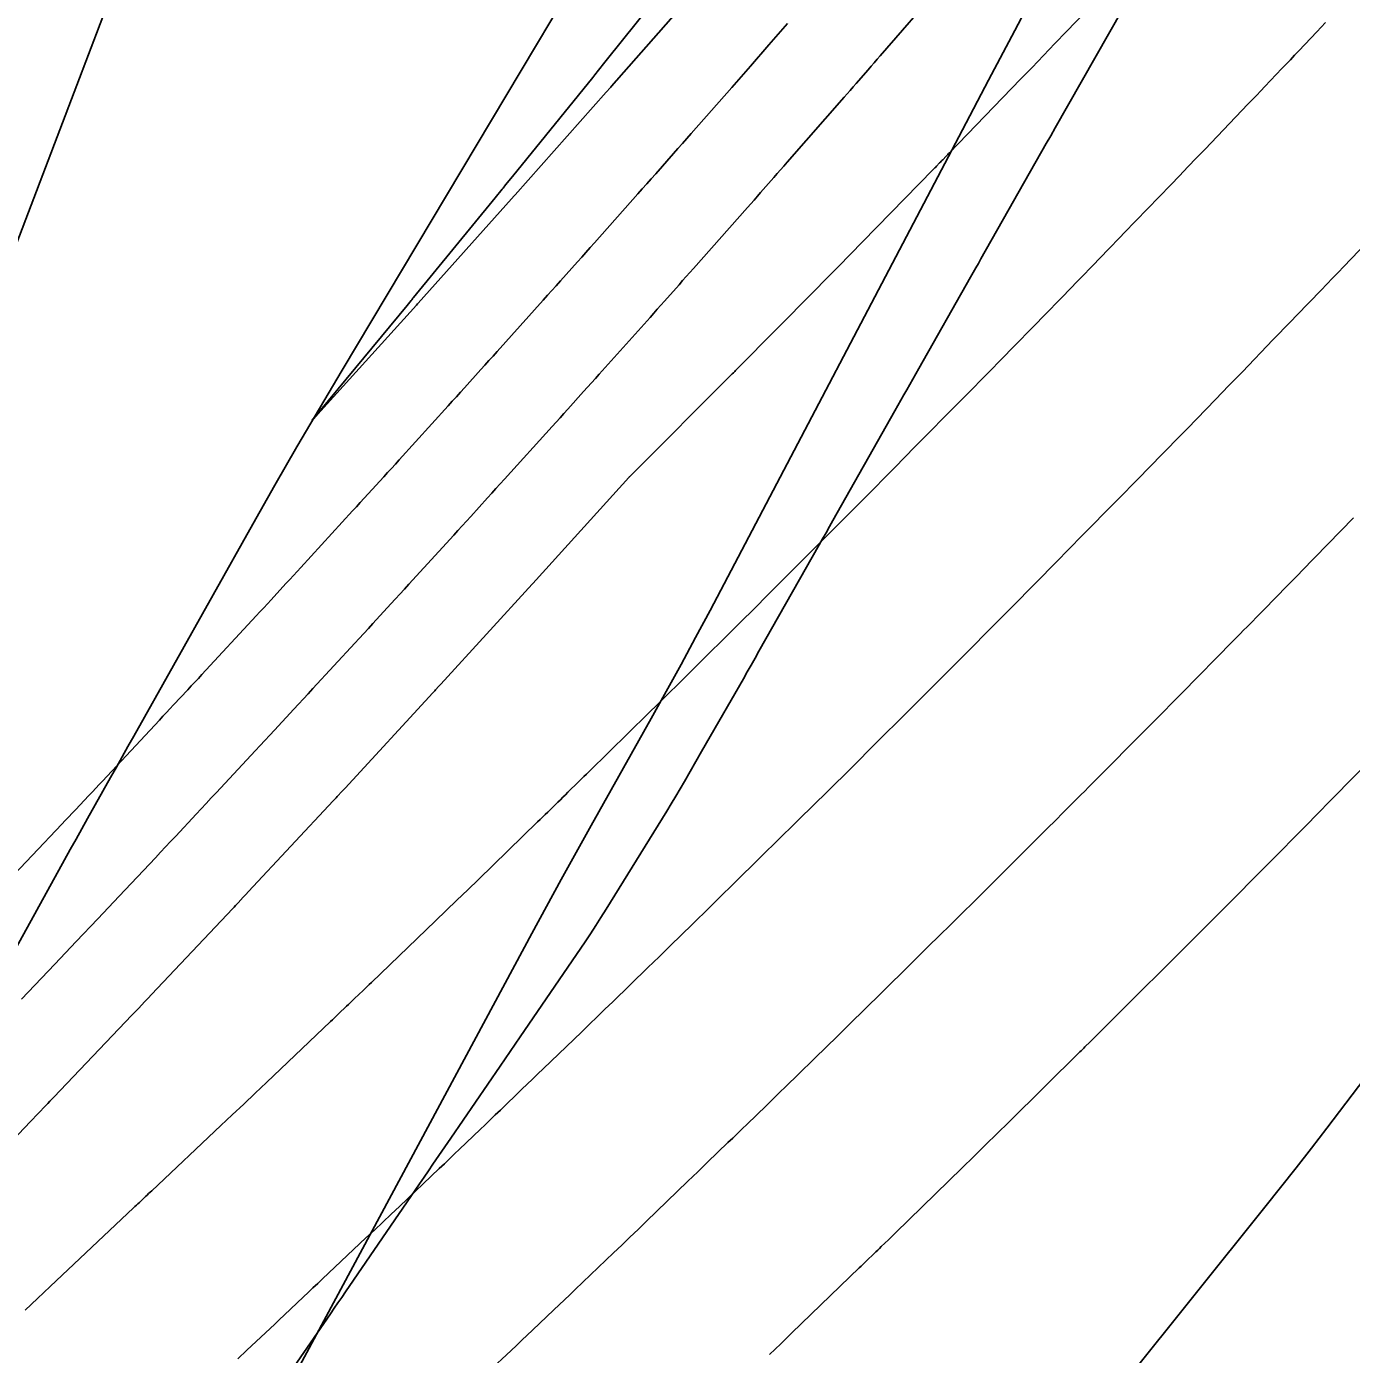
# Model space of a CAD drawing. Extents: x 1005228 to 1008882, y 1883389 to 1885754.
# Drawn here: x 1008209.77 to 1008253.35, y 1884689.07 to 1884732.75 of the extents above; entities that cross this region are included whole.
import ezdxf

# ---------------------------------------------------------------- set-up
doc = ezdxf.new("R2010")
doc.units = 0
for name, color, linetype in [('ATDIMS', 7, 'Continuous'), ('C-ANNO-NOTE', 7, 'Continuous'), ('TSOBSTACLE', 7, 'Continuous')]:
    doc.layers.add(name, color=color, linetype=linetype)

msp = doc.modelspace()

# ---------------------------------------------------------------- linework, layer by layer
at = {"layer": 'ATDIMS'}
for points in [[(1008209.603, 1884700.757), (1008210.704, 1884701.912), (1008210.881, 1884702.098), (1008211.057, 1884702.284), (1008211.234, 1884702.47), (1008211.41, 1884702.656), (1008212.114, 1884703.402), (1008212.291, 1884703.589), (1008212.467, 1884703.775), (1008212.643, 1884703.962), (1008212.819, 1884704.148), (1008214.01, 1884705.41), (1008214.177, 1884705.588), (1008214.345, 1884705.766), (1008214.512, 1884705.945), (1008214.68, 1884706.123), (1008215.348, 1884706.838), (1008215.515, 1884707.017), (1008215.682, 1884707.196), (1008215.849, 1884707.375), (1008216.016, 1884707.553), (1008217.298, 1884708.927), (1008217.456, 1884709.097), (1008217.615, 1884709.267), (1008217.773, 1884709.437), (1008217.931, 1884709.608), (1008218.563, 1884710.291), (1008218.72, 1884710.461), (1008218.878, 1884710.632), (1008219.036, 1884710.803), (1008219.194, 1884710.974), (1008220.569, 1884712.462), (1008220.719, 1884712.624), (1008220.868, 1884712.786), (1008221.016, 1884712.948), (1008221.165, 1884713.11), (1008221.759, 1884713.759), (1008221.907, 1884713.921), (1008222.056, 1884714.083), (1008222.204, 1884714.245), (1008222.352, 1884714.408), (1008223.824, 1884716.017), (1008223.963, 1884716.17), (1008224.102, 1884716.323), (1008224.242, 1884716.476), (1008224.381, 1884716.629), (1008224.936, 1884717.242), (1008225.075, 1884717.396), (1008225.214, 1884717.549), (1008225.353, 1884717.702), (1008225.492, 1884717.856), (1008227.06, 1884719.59), (1008227.19, 1884719.734), (1008227.32, 1884719.877), (1008227.449, 1884720.021), (1008227.578, 1884720.165), (1008228.095, 1884720.741), (1008228.224, 1884720.885), (1008228.353, 1884721.029), (1008228.482, 1884721.174), (1008228.611, 1884721.318), (1008230.28, 1884723.182), (1008230.4, 1884723.316), (1008230.519, 1884723.45), (1008230.639, 1884723.584), (1008230.758, 1884723.718), (1008231.234, 1884724.255), (1008231.353, 1884724.39), (1008231.472, 1884724.524), (1008231.591, 1884724.658), (1008231.71, 1884724.793), (1008233.482, 1884726.793), (1008233.592, 1884726.917), (1008233.701, 1884727.04), (1008233.81, 1884727.164), (1008233.919, 1884727.288), (1008234.354, 1884727.785), (1008234.463, 1884727.909), (1008234.572, 1884728.033), (1008234.681, 1884728.157), (1008234.79, 1884728.281), (1008236.667, 1884730.422), (1008236.766, 1884730.535), (1008236.865, 1884730.648), (1008236.963, 1884730.762), (1008237.062, 1884730.875), (1008237.455, 1884731.328), (1008237.554, 1884731.442), (1008237.652, 1884731.555), (1008237.751, 1884731.669), (1008237.849, 1884731.782), (1008239.834, 1884734.071)], [(1008234.21, 1884689.07), (1008234.58, 1884689.425), (1008234.949, 1884689.782), (1008237.16, 1884691.918), (1008237.221, 1884691.977), (1008237.282, 1884692.036), (1008237.343, 1884692.095), (1008237.404, 1884692.153), (1008237.654, 1884692.393), (1008237.712, 1884692.449), (1008237.771, 1884692.506), (1008237.829, 1884692.562), (1008237.887, 1884692.619), (1008238.121, 1884692.845), (1008238.179, 1884692.902), (1008238.237, 1884692.958), (1008238.296, 1884693.015), (1008238.354, 1884693.072), (1008240.545, 1884695.211), (1008240.93, 1884695.587), (1008241.314, 1884695.963), (1008241.697, 1884696.34), (1008242.08, 1884696.718), (1008244.416, 1884699.022), (1008244.458, 1884699.064), (1008244.501, 1884699.106), (1008244.543, 1884699.148), (1008244.586, 1884699.19), (1008244.76, 1884699.36), (1008244.801, 1884699.4), (1008244.841, 1884699.44), (1008244.882, 1884699.481), (1008244.923, 1884699.521), (1008245.086, 1884699.682), (1008245.126, 1884699.723), (1008245.167, 1884699.763), (1008245.208, 1884699.803), (1008245.248, 1884699.844), (1008248.288, 1884702.875), (1008248.32, 1884702.907), (1008248.352, 1884702.939), (1008248.384, 1884702.971), (1008248.416, 1884703.003), (1008248.544, 1884703.131), (1008248.576, 1884703.163), (1008248.608, 1884703.195), (1008248.64, 1884703.227), (1008248.672, 1884703.259), (1008251.037, 1884705.642), (1008251.441, 1884706.05), (1008251.845, 1884706.459), (1008252.248, 1884706.868), (1008252.651, 1884707.277), (1008255.167, 1884709.839)]]:
    msp.add_lwpolyline(points, dxfattribs=at)
at = {"layer": 'C-ANNO-NOTE'}
for points in [[(1008209.456, 1884725.638), (1008218.11, 1884748.407)], [(1008233.412, 1884743.644), (1008220.153, 1884721.449), (1008219.407, 1884720.19), (1008218.669, 1884718.927), (1008217.94, 1884717.658), (1008217.219, 1884716.384), (1008213.3, 1884709.403), (1008213.11, 1884709.064), (1008212.92, 1884708.726), (1008212.73, 1884708.388), (1008212.54, 1884708.05), (1008211.78, 1884706.697), (1008211.591, 1884706.358), (1008211.402, 1884706.02), (1008211.214, 1884705.68), (1008211.026, 1884705.341), (1008199.849, 1884685.041)], [(1008243.131, 1884734.254), (1008242.274, 1884732.619), (1008241.416, 1884730.984), (1008240.557, 1884729.35), (1008232.253, 1884713.545), (1008231.78, 1884712.651), (1008231.3, 1884711.761), (1008230.814, 1884710.875), (1008230.322, 1884709.991), (1008228.341, 1884706.465), (1008227.847, 1884705.582), (1008227.358, 1884704.697), (1008226.874, 1884703.809), (1008226.393, 1884702.92), (1008213.984, 1884679.81), (1008213.336, 1884678.605), (1008212.685, 1884677.4), (1008212.033, 1884676.197), (1008211.378, 1884674.994), (1008207.94, 1884668.689)], [(1008241.377, 1884682.531), (1008250.503, 1884693.913), (1008251.018, 1884694.559), (1008251.529, 1884695.209), (1008252.036, 1884695.862), (1008252.539, 1884696.517), (1008255.011, 1884699.762)]]:
    msp.add_lwpolyline(points, dxfattribs=at)
at = {"layer": 'TSOBSTACLE'}
for points in [[(1008207.344, 1884694.051), (1008209.902, 1884696.731), (1008210.157, 1884696.998), (1008210.412, 1884697.265), (1008210.475, 1884697.332), (1008210.539, 1884697.399), (1008210.603, 1884697.466), (1008210.666, 1884697.532), (1008213.236, 1884700.228), (1008213.29, 1884700.285), (1008213.344, 1884700.341), (1008213.398, 1884700.398), (1008213.451, 1884700.455), (1008213.666, 1884700.682), (1008213.773, 1884700.795), (1008213.88, 1884700.909), (1008216.555, 1884703.743), (1008216.598, 1884703.789), (1008216.642, 1884703.836), (1008216.685, 1884703.882), (1008216.729, 1884703.928), (1008216.902, 1884704.113), (1008216.988, 1884704.206), (1008217.075, 1884704.299), (1008219.856, 1884707.278), (1008219.889, 1884707.313), (1008219.922, 1884707.349), (1008219.955, 1884707.384), (1008219.987, 1884707.419), (1008220.151, 1884707.596), (1008220.217, 1884707.667), (1008220.25, 1884707.703), (1008223.14, 1884710.831), (1008223.162, 1884710.855), (1008223.184, 1884710.879), (1008223.207, 1884710.903), (1008223.229, 1884710.927), (1008223.339, 1884711.048), (1008223.405, 1884711.12), (1008226.407, 1884714.404), (1008226.44, 1884714.44), (1008226.529, 1884714.538), (1008226.54, 1884714.55), (1008229.585, 1884717.916), (1008229.592, 1884717.924), (1008229.599, 1884717.932), (1008229.607, 1884717.939), (1008229.614, 1884717.947), (1008229.66, 1884717.993), (1008232.987, 1884721.324), (1008233.023, 1884721.36), (1008233.067, 1884721.404), (1008233.093, 1884721.431), (1008233.149, 1884721.488), (1008233.167, 1884721.506), (1008235.677, 1884724.046), (1008236.075, 1884724.45), (1008236.474, 1884724.855), (1008236.871, 1884725.26), (1008237.268, 1884725.666), (1008239.598, 1884728.047), (1008239.624, 1884728.074), (1008239.65, 1884728.101), (1008239.676, 1884728.127), (1008239.702, 1884728.154), (1008239.806, 1884728.261), (1008239.832, 1884728.288), (1008239.858, 1884728.314), (1008239.883, 1884728.341), (1008239.909, 1884728.368), (1008240.019, 1884728.482), (1008240.046, 1884728.51), (1008240.073, 1884728.538), (1008240.1, 1884728.566), (1008240.127, 1884728.594), (1008242.468, 1884731.014), (1008242.845, 1884731.405), (1008243.223, 1884731.796), (1008243.599, 1884732.188), (1008243.976, 1884732.58), (1008246.147, 1884734.847)], [(1008231.939, 1884734.116), (1008229.018, 1884730.787), (1008228.989, 1884730.754), (1008228.96, 1884730.722), (1008228.858, 1884730.607), (1008228.843, 1884730.59), (1008225.846, 1884727.21), (1008225.817, 1884727.178), (1008225.729, 1884727.08), (1008222.657, 1884723.652), (1008222.637, 1884723.629), (1008222.596, 1884723.584), (1008219.45, 1884720.111), (1008219.445, 1884720.105), (1008219.197, 1884719.835), (1008219.168, 1884719.803), (1008219.158, 1884719.793), (1008219.166, 1884719.805), (1008219.194, 1884719.838), (1008219.43, 1884720.121), (1008219.437, 1884720.129), (1008222.287, 1884723.573), (1008222.425, 1884723.74), (1008222.444, 1884723.764), (1008222.464, 1884723.788), (1008222.484, 1884723.812), (1008222.503, 1884723.836), (1008225.182, 1884727.108), (1008225.42, 1884727.399), (1008225.448, 1884727.433), (1008225.476, 1884727.468), (1008225.504, 1884727.503), (1008225.532, 1884727.537), (1008225.757, 1884727.814), (1008228.394, 1884731.071), (1008228.432, 1884731.118), (1008228.469, 1884731.164), (1008228.507, 1884731.211), (1008228.544, 1884731.257), (1008228.843, 1884731.63), (1008231.353, 1884734.762)], [(1008245.804, 1884733.288), (1008243.61, 1884729.419), (1008243.462, 1884729.157), (1008243.314, 1884728.896), (1008241.165, 1884725.109), (1008241.08, 1884724.958), (1008240.994, 1884724.807), (1008240.909, 1884724.657), (1008240.823, 1884724.506), (1008239.123, 1884721.501), (1008238.728, 1884720.804), (1008238.63, 1884720.629), (1008238.531, 1884720.455), (1008238.432, 1884720.281), (1008238.334, 1884720.107), (1008236.297, 1884716.501), (1008236.184, 1884716.301), (1008236.071, 1884716.101), (1008235.958, 1884715.901), (1008235.844, 1884715.701), (1008233.864, 1884712.199), (1008233.736, 1884711.973), (1008233.608, 1884711.748), (1008233.479, 1884711.523), (1008233.35, 1884711.298), (1008232.541, 1884709.888), (1008232.258, 1884709.396), (1008231.975, 1884708.904), (1008231.41, 1884707.92), (1008231.268, 1884707.674), (1008231.124, 1884707.43), (1008230.978, 1884707.187), (1008230.83, 1884706.945), (1008228.834, 1884703.713), (1008228.666, 1884703.444), (1008228.494, 1884703.177), (1008228.32, 1884702.912), (1008228.142, 1884702.648), (1008226.007, 1884699.519), (1008225.842, 1884699.277), (1008225.677, 1884699.036), (1008225.512, 1884698.795), (1008225.348, 1884698.554), (1008223.726, 1884696.183), (1008223.142, 1884695.329), (1008222.995, 1884695.115), (1008222.849, 1884694.902), (1008222.703, 1884694.688), (1008222.557, 1884694.475), (1008220.261, 1884691.128), (1008220.139, 1884690.949), (1008220.016, 1884690.771), (1008219.894, 1884690.593), (1008219.771, 1884690.414), (1008217.364, 1884686.916)], [(1008208.981, 1884704.448), (1008210.938, 1884706.519), (1008211.049, 1884706.637), (1008211.16, 1884706.755), (1008211.271, 1884706.872), (1008211.383, 1884706.99), (1008211.827, 1884707.461), (1008211.938, 1884707.578), (1008212.049, 1884707.696), (1008212.159, 1884707.814), (1008212.27, 1884707.932), (1008214.142, 1884709.936), (1008214.259, 1884710.061), (1008214.376, 1884710.186), (1008214.492, 1884710.31), (1008214.609, 1884710.435), (1008215.075, 1884710.935), (1008215.192, 1884711.06), (1008215.308, 1884711.185), (1008215.425, 1884711.31), (1008215.541, 1884711.436), (1008217.328, 1884713.368), (1008217.45, 1884713.5), (1008217.573, 1884713.632), (1008217.695, 1884713.765), (1008217.817, 1884713.897), (1008218.307, 1884714.427), (1008218.429, 1884714.559), (1008218.551, 1884714.692), (1008218.673, 1884714.824), (1008218.795, 1884714.957), (1008220.494, 1884716.814), (1008220.622, 1884716.954), (1008220.751, 1884717.095), (1008220.879, 1884717.235), (1008221.007, 1884717.375), (1008221.52, 1884717.936), (1008221.648, 1884718.076), (1008221.776, 1884718.216), (1008221.904, 1884718.357), (1008222.031, 1884718.498), (1008223.642, 1884720.276), (1008223.776, 1884720.424), (1008223.91, 1884720.572), (1008224.044, 1884720.721), (1008224.179, 1884720.869), (1008224.715, 1884721.462), (1008224.849, 1884721.61), (1008224.983, 1884721.759), (1008225.117, 1884721.908), (1008225.25, 1884722.057), (1008226.77, 1884723.752), (1008226.911, 1884723.909), (1008227.051, 1884724.065), (1008227.191, 1884724.222), (1008227.331, 1884724.379), (1008227.893, 1884725.006), (1008228.033, 1884725.162), (1008228.173, 1884725.319), (1008228.313, 1884725.477), (1008228.452, 1884725.634), (1008229.879, 1884727.243), (1008230.026, 1884727.408), (1008230.172, 1884727.574), (1008230.319, 1884727.739), (1008230.466, 1884727.904), (1008231.052, 1884728.566), (1008231.198, 1884728.732), (1008231.345, 1884728.898), (1008231.491, 1884729.063), (1008231.637, 1884729.23), (1008232.969, 1884730.747), (1008233.122, 1884730.922), (1008233.275, 1884731.096), (1008233.428, 1884731.271), (1008233.581, 1884731.446), (1008234.193, 1884732.144), (1008234.346, 1884732.318), (1008234.499, 1884732.493), (1008234.651, 1884732.668), (1008234.803, 1884732.844)], [(1008252.499, 1884732.882), (1008252.355, 1884732.729), (1008252.21, 1884732.576), (1008251.621, 1884731.95), (1008251.482, 1884731.803), (1008251.343, 1884731.656), (1008251.204, 1884731.509), (1008251.065, 1884731.362), (1008250.506, 1884730.776), (1008250.367, 1884730.629), (1008250.227, 1884730.483), (1008250.087, 1884730.336), (1008249.947, 1884730.19), (1008248.538, 1884728.718), (1008248.256, 1884728.425), (1008247.974, 1884728.131), (1008247.691, 1884727.838), (1008247.408, 1884727.545), (1008245.872, 1884725.957), (1008245.744, 1884725.824), (1008245.615, 1884725.691), (1008245.487, 1884725.558), (1008245.359, 1884725.425), (1008244.836, 1884724.881), (1008244.712, 1884724.753), (1008244.589, 1884724.625), (1008244.465, 1884724.497), (1008244.341, 1884724.37), (1008243.846, 1884723.86), (1008243.722, 1884723.733), (1008243.598, 1884723.605), (1008243.474, 1884723.478), (1008243.35, 1884723.351), (1008241.79, 1884721.756), (1008241.488, 1884721.448), (1008241.186, 1884721.14), (1008240.884, 1884720.833), (1008240.581, 1884720.526), (1008238.885, 1884718.81), (1008238.773, 1884718.697), (1008238.661, 1884718.583), (1008238.55, 1884718.47), (1008238.438, 1884718.356), (1008237.983, 1884717.893), (1008237.875, 1884717.783), (1008237.768, 1884717.674), (1008237.66, 1884717.566), (1008237.553, 1884717.457), (1008237.121, 1884717.022), (1008237.013, 1884716.914), (1008236.906, 1884716.805), (1008236.797, 1884716.697), (1008236.689, 1884716.588), (1008234.532, 1884714.428), (1008234.433, 1884714.329), (1008234.333, 1884714.229), (1008234.233, 1884714.13), (1008234.134, 1884714.03), (1008233.735, 1884713.633), (1008233.636, 1884713.533), (1008233.536, 1884713.434), (1008233.436, 1884713.335), (1008233.336, 1884713.236), (1008231.545, 1884711.461), (1008231.213, 1884711.133), (1008230.881, 1884710.805), (1008230.548, 1884710.477), (1008230.215, 1884710.15), (1008228.275, 1884708.247), (1008228.189, 1884708.162), (1008228.103, 1884708.077), (1008228.016, 1884707.993), (1008227.93, 1884707.908), (1008227.58, 1884707.562), (1008227.497, 1884707.48), (1008227.414, 1884707.399), (1008227.332, 1884707.318), (1008227.249, 1884707.237), (1008226.916, 1884706.912), (1008226.833, 1884706.831), (1008226.75, 1884706.75), (1008226.667, 1884706.67), (1008226.584, 1884706.589), (1008224.636, 1884704.699), (1008224.283, 1884704.357), (1008223.93, 1884704.015), (1008223.577, 1884703.675), (1008223.223, 1884703.334), (1008221.116, 1884701.31), (1008221.048, 1884701.245), (1008220.979, 1884701.179), (1008220.911, 1884701.113), (1008220.842, 1884701.047), (1008220.563, 1884700.777), (1008220.498, 1884700.714), (1008220.432, 1884700.65), (1008220.366, 1884700.587), (1008220.3, 1884700.524), (1008220.036, 1884700.271), (1008219.97, 1884700.208), (1008219.904, 1884700.145), (1008219.837, 1884700.082), (1008219.771, 1884700.019), (1008217.663, 1884698.016), (1008217.29, 1884697.662), (1008216.916, 1884697.308), (1008216.541, 1884696.954), (1008216.166, 1884696.601), (1008213.891, 1884694.46), (1008213.84, 1884694.412), (1008213.79, 1884694.365), (1008213.739, 1884694.317), (1008213.689, 1884694.269), (1008213.484, 1884694.076), (1008213.435, 1884694.03), (1008213.386, 1884693.983), (1008213.337, 1884693.937), (1008213.288, 1884693.891), (1008212.896, 1884693.52), (1008210.546, 1884691.304), (1008210.139, 1884690.919), (1008209.731, 1884690.534)], [(1008216.719, 1884688.924), (1008217.024, 1884689.212), (1008217.634, 1884689.787), (1008217.786, 1884689.931), (1008217.939, 1884690.075), (1008218.091, 1884690.219), (1008218.243, 1884690.363), (1008218.878, 1884690.964), (1008219.035, 1884691.112), (1008219.192, 1884691.26), (1008219.349, 1884691.408), (1008219.506, 1884691.556), (1008220.938, 1884692.904), (1008221.213, 1884693.163), (1008221.489, 1884693.423), (1008221.763, 1884693.683), (1008222.038, 1884693.944), (1008223.348, 1884695.188), (1008223.516, 1884695.348), (1008223.684, 1884695.508), (1008223.852, 1884695.668), (1008224.019, 1884695.828), (1008224.69, 1884696.469), (1008224.857, 1884696.63), (1008225.025, 1884696.79), (1008225.192, 1884696.951), (1008225.359, 1884697.112), (1008226.066, 1884697.796), (1008226.24, 1884697.963), (1008226.414, 1884698.131), (1008226.588, 1884698.298), (1008226.761, 1884698.466), (1008228.033, 1884699.687), (1008228.288, 1884699.933), (1008228.544, 1884700.179), (1008228.798, 1884700.425), (1008229.053, 1884700.672), (1008230.211, 1884701.796), (1008230.395, 1884701.974), (1008230.579, 1884702.153), (1008230.763, 1884702.332), (1008230.947, 1884702.511), (1008231.681, 1884703.228), (1008231.864, 1884703.408), (1008232.047, 1884703.587), (1008232.23, 1884703.767), (1008232.413, 1884703.947), (1008233.188, 1884704.712), (1008233.378, 1884704.899), (1008233.569, 1884705.087), (1008233.759, 1884705.274), (1008233.95, 1884705.461), (1008235.063, 1884706.553), (1008235.299, 1884706.785), (1008235.534, 1884707.017), (1008235.77, 1884707.249), (1008236.005, 1884707.481), (1008237.013, 1884708.481), (1008237.213, 1884708.679), (1008237.413, 1884708.877), (1008237.612, 1884709.076), (1008237.811, 1884709.274), (1008238.608, 1884710.068), (1008238.807, 1884710.267), (1008239.006, 1884710.466), (1008239.205, 1884710.665), (1008239.404, 1884710.863), (1008240.392, 1884711.853), (1008240.599, 1884712.061), (1008240.806, 1884712.269), (1008241.013, 1884712.477), (1008241.22, 1884712.685), (1008242.047, 1884713.519), (1008242.254, 1884713.727), (1008242.46, 1884713.936), (1008242.666, 1884714.145), (1008242.872, 1884714.354), (1008243.745, 1884715.243), (1008243.96, 1884715.461), (1008244.174, 1884715.679), (1008244.388, 1884715.896), (1008244.603, 1884716.114), (1008245.485, 1884717.006), (1008245.692, 1884717.216), (1008245.898, 1884717.426), (1008246.105, 1884717.636), (1008246.311, 1884717.846), (1008247.134, 1884718.689), (1008247.34, 1884718.899), (1008247.546, 1884719.11), (1008247.751, 1884719.321), (1008247.957, 1884719.532), (1008248.877, 1884720.479), (1008249.099, 1884720.707), (1008249.32, 1884720.936), (1008249.541, 1884721.165), (1008249.762, 1884721.394), (1008250.767, 1884722.439), (1008250.962, 1884722.642), (1008251.158, 1884722.845), (1008251.354, 1884723.048), (1008251.549, 1884723.25), (1008252.349, 1884724.077), (1008252.537, 1884724.271), (1008252.725, 1884724.466), (1008252.912, 1884724.661), (1008253.099, 1884724.856), (1008253.848, 1884725.638)], [(1008224.961, 1884688.502), (1008225.71, 1884689.206), (1008225.886, 1884689.372), (1008226.062, 1884689.538), (1008226.237, 1884689.705), (1008226.413, 1884689.871), (1008227.114, 1884690.538), (1008227.289, 1884690.704), (1008227.465, 1884690.871), (1008227.64, 1884691.038), (1008227.815, 1884691.205), (1008229.08, 1884692.415), (1008229.349, 1884692.672), (1008229.618, 1884692.93), (1008229.886, 1884693.188), (1008230.154, 1884693.447), (1008231.521, 1884694.768), (1008231.685, 1884694.926), (1008231.848, 1884695.083), (1008232.012, 1884695.241), (1008232.175, 1884695.398), (1008232.843, 1884696.04), (1008233, 1884696.191), (1008233.157, 1884696.342), (1008233.314, 1884696.494), (1008233.47, 1884696.645), (1008234.096, 1884697.252), (1008234.252, 1884697.404), (1008234.408, 1884697.556), (1008234.564, 1884697.708), (1008234.72, 1884697.86), (1008236.113, 1884699.22), (1008236.397, 1884699.497), (1008236.68, 1884699.775), (1008236.964, 1884700.054), (1008237.246, 1884700.332), (1008238.747, 1884701.813), (1008238.891, 1884701.955), (1008239.035, 1884702.096), (1008239.179, 1884702.238), (1008239.323, 1884702.379), (1008239.911, 1884702.957), (1008240.05, 1884703.093), (1008240.188, 1884703.229), (1008240.326, 1884703.365), (1008240.464, 1884703.501), (1008241.015, 1884704.047), (1008241.152, 1884704.184), (1008241.29, 1884704.32), (1008241.427, 1884704.457), (1008241.565, 1884704.594), (1008243.422, 1884706.445), (1008243.55, 1884706.574), (1008243.679, 1884706.702), (1008243.808, 1884706.831), (1008243.936, 1884706.96), (1008244.45, 1884707.474), (1008244.579, 1884707.603), (1008244.707, 1884707.732), (1008244.835, 1884707.861), (1008244.964, 1884707.99), (1008246.542, 1884709.58), (1008246.848, 1884709.888), (1008247.153, 1884710.197), (1008247.457, 1884710.506), (1008247.762, 1884710.816), (1008249.455, 1884712.54), (1008249.571, 1884712.657), (1008249.686, 1884712.775), (1008249.802, 1884712.892), (1008249.917, 1884713.009), (1008250.389, 1884713.486), (1008250.5, 1884713.599), (1008250.611, 1884713.711), (1008250.721, 1884713.824), (1008250.832, 1884713.937), (1008251.273, 1884714.388), (1008251.384, 1884714.501), (1008251.494, 1884714.614), (1008251.604, 1884714.727), (1008251.714, 1884714.841), (1008253.413, 1884716.588)]]:
    msp.add_lwpolyline(points, dxfattribs=at)

doc.saveas('drawing.dxf')
